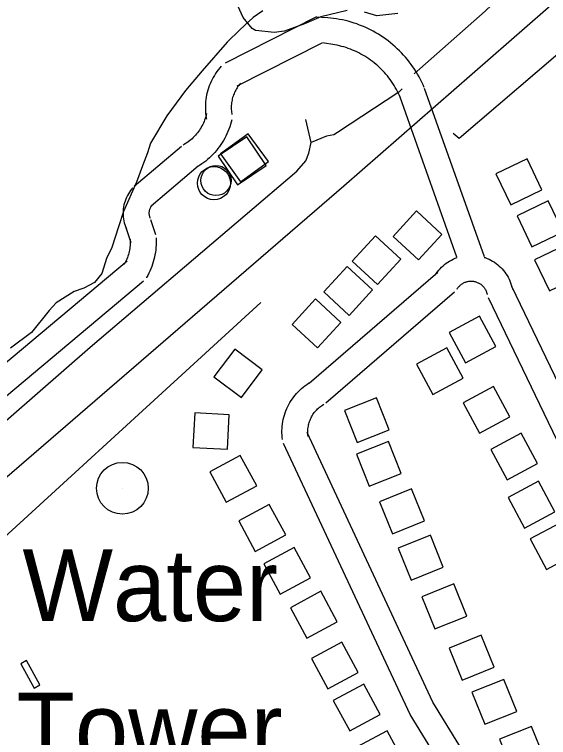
# Model space of a CAD drawing. Extents: x 3567028 to 3605064, y 510945 to 536587.
# Drawn here: x 3600998 to 3601617, y 531169 to 532006 of the extents above; entities that cross this region are included whole.
import ezdxf

# ---------------------------------------------------------------- set-up
doc = ezdxf.new("R2010")
doc.units = 0
for name, color, linetype in [('V-BLDG-OTLN', 7, 'Continuous'), ('V-DOMW-IDEN', 7, 'Continuous'), ('V-DOMW-TANK', 7, 'Continuous'), ('V-RAIL-TRAK', 7, 'Continuous'), ('V-ROAD-CNTR', 7, 'Continuous'), ('V-SITE-VEGE', 7, 'Continuous'), ('V-TOPO-SHOR', 7, 'Continuous')]:
    doc.layers.add(name, color=color, linetype=linetype)

msp = doc.modelspace()

# ---------------------------------------------------------------- linework, layer by layer
at = {"layer": 'V-BLDG-OTLN'}
for points in [[(3601260.27, 531812.44), (3601292.67, 531835.89), (3601269.22, 531868.3), (3601236.82, 531844.85)], [(3601256.66, 531809.06), (3601289.87, 531831.35), (3601267.59, 531864.57), (3601234.37, 531842.28)], [(3601556.04, 531821.79), (3601573.37, 531785.74), (3601609.42, 531803.07), (3601592.09, 531839.12)], [(3601580.52, 531773.22), (3601597.85, 531737.17), (3601633.9, 531754.5), (3601616.57, 531790.55)], [(3601466.31, 531722.18), (3601493.43, 531751.58), (3601464.04, 531778.71), (3601436.91, 531749.31)], [(3601418.83, 531693.6), (3601445.96, 531723), (3601416.56, 531750.12), (3601389.44, 531720.73)], [(3601600.94, 531722.16), (3601618.27, 531686.11), (3601654.32, 531703.44), (3601636.99, 531739.49)], [(3601385.98, 531657.8), (3601413.11, 531687.2), (3601383.71, 531714.32), (3601356.58, 531684.93)], [(3601349.28, 531620.22), (3601376.4, 531649.61), (3601347.01, 531676.74), (3601319.88, 531647.34)], [(3601556.06, 531621.72), (3601537.16, 531656.97), (3601501.9, 531638.07), (3601520.8, 531602.82)], [(3601261.37, 531562.69), (3601285.41, 531594.66), (3601253.44, 531618.7), (3601229.4, 531586.73)], [(3601518.16, 531585.01), (3601499.27, 531620.26), (3601464.01, 531601.36), (3601482.91, 531566.11)], [(3601572.25, 531540.24), (3601553.35, 531575.5), (3601518.1, 531556.6), (3601536.99, 531521.35)], [(3601380.49, 531547.46), (3601395.39, 531510.34), (3601432.51, 531525.23), (3601417.61, 531562.35)], [(3601244.96, 531502.6), (3601247.1, 531542.54), (3601207.16, 531544.68), (3601205.01, 531504.74)], [(3601604.3, 531485.95), (3601585.4, 531521.2), (3601550.15, 531502.3), (3601569.05, 531467.05)], [(3601394.43, 531496.82), (3601409.33, 531459.69), (3601446.45, 531474.59), (3601431.56, 531511.71)], [(3601278.91, 531460.27), (3601259.91, 531495.48), (3601224.71, 531476.48), (3601243.71, 531441.28)], [(3601624.47, 531430.27), (3601605.57, 531465.52), (3601570.32, 531446.62), (3601589.21, 531411.37)], [(3601421.26, 531441.87), (3601436.16, 531404.74), (3601473.28, 531419.64), (3601458.38, 531456.76)], [(3601312.53, 531403.32), (3601293.53, 531438.52), (3601258.33, 531419.53), (3601277.33, 531384.33)], [(3601649.77, 531382.3), (3601630.87, 531417.55), (3601595.62, 531398.65), (3601614.51, 531363.4)], [(3601443.01, 531388.13), (3601457.91, 531351.01), (3601495.03, 531365.91), (3601480.13, 531403.03)], [(3601341.38, 531353.77), (3601322.39, 531388.98), (3601287.19, 531369.98), (3601306.18, 531334.78)], [(3601470.37, 531331.61), (3601485.26, 531294.49), (3601522.38, 531309.39), (3601507.49, 531346.51)], [(3601372.3, 531302.82), (3601353.31, 531338.02), (3601318.1, 531319.03), (3601337.1, 531283.83)], [(3601396.67, 531244.03), (3601377.68, 531279.23), (3601342.47, 531260.24), (3601361.47, 531225.03)], [(3601501.94, 531272.24), (3601516.84, 531235.11), (3601553.96, 531250.01), (3601539.06, 531287.13)], [(3601021.04, 531225.78), (3601027.82, 531229.49), (3601012.37, 531257.78), (3601005.58, 531254.07)], [(3601421.85, 531195.21), (3601402.86, 531230.41), (3601367.66, 531211.42), (3601386.65, 531176.21)], [(3601528.17, 531221.04), (3601543.07, 531183.92), (3601580.19, 531198.81), (3601565.29, 531235.93)], [(3601560.37, 531166.55), (3601575.27, 531129.43), (3601612.39, 531144.33), (3601597.49, 531181.45)], [(3601448.93, 531141.03), (3601429.93, 531176.23), (3601394.73, 531157.24), (3601413.72, 531122.03)]]:
    msp.add_lwpolyline(points, close=True, dxfattribs=at)
at = {"layer": 'V-DOMW-TANK'}
msp.add_line((3601123.37, 531457.46), (3601123.37, 531457.46), dxfattribs=at)
for centre, radius in [((3601229.45, 531810.99), 19.17), ((3601231.73, 531813.98), 17.47), ((3601123.37, 531457.46), 30)]:
    msp.add_circle(centre, radius, dxfattribs=at)
at = {"layer": 'V-RAIL-TRAK'}
msp.add_lwpolyline([(3602610.95, 532881.23), (3602597.93, 532869.85), (3602580.72, 532854.8), (3602212.58, 532533.55), (3601719.58, 532104.35), (3601379.77, 531807.63), (3600873.37, 531370.34), (3600845.76, 531346.56), (3600793.59, 531301.64), (3600338.94, 530906.85), (3600280.91, 530856.46), (3599927.81, 530548.09), (3599489.14, 530166.11), (3599354.99, 530049.33)], dxfattribs=at)
at = {"layer": 'V-ROAD-CNTR'}
for points in [[(3601348.19, 532003.77), (3601242.23, 531949.92)], [(3601473.02, 531921.78), (3601471.72, 531924.77), (3601470.26, 531927.91), (3601468.72, 531931), (3601467.09, 531934.06), (3601465.39, 531937.07), (3601463.61, 531940.04), (3601461.76, 531942.95), (3601459.83, 531945.82), (3601457.82, 531948.64), (3601455.74, 531951.41), (3601453.59, 531954.12), (3601451.37, 531956.77), (3601449.09, 531959.36), (3601446.73, 531961.9), (3601444.31, 531964.37), (3601441.83, 531966.78), (3601439.28, 531969.12), (3601436.68, 531971.39), (3601434.01, 531973.6), (3601431.29, 531975.73), (3601428.52, 531977.8), (3601425.69, 531979.79), (3601422.81, 531981.71), (3601419.88, 531983.55), (3601416.91, 531985.31), (3601413.88, 531987), (3601410.82, 531988.6), (3601407.72, 531990.13), (3601404.57, 531991.57), (3601401.39, 531992.93), (3601398.18, 531994.21), (3601394.93, 531995.41), (3601391.66, 531996.52), (3601388.35, 531997.54), (3601385.02, 531998.48), (3601381.67, 531999.33), (3601378.29, 532000.09), (3601374.9, 532000.76), (3601371.5, 532001.35), (3601368.07, 532001.85), (3601364.64, 532002.25), (3601361.19, 532002.57), (3601347.58, 532003.46)], [(3601354.36, 531973.26), (3601255.82, 531923.18)], [(3601445.5, 531909.83), (3601444.36, 531912.46), (3601443.23, 531914.88), (3601442.04, 531917.28), (3601440.78, 531919.64), (3601439.46, 531921.98), (3601438.09, 531924.27), (3601436.65, 531926.53), (3601435.16, 531928.75), (3601433.6, 531930.93), (3601432, 531933.07), (3601430.33, 531935.17), (3601428.62, 531937.22), (3601426.85, 531939.23), (3601425.02, 531941.19), (3601423.15, 531943.1), (3601421.23, 531944.96), (3601419.26, 531946.78), (3601417.24, 531948.54), (3601415.18, 531950.24), (3601413.08, 531951.89), (3601410.93, 531953.49), (3601408.74, 531955.03), (3601406.51, 531956.52), (3601404.25, 531957.94), (3601401.94, 531959.31), (3601399.61, 531960.61), (3601397.23, 531961.85), (3601394.83, 531963.03), (3601392.4, 531964.15), (3601389.94, 531965.21), (3601387.45, 531966.19), (3601384.94, 531967.12), (3601382.41, 531967.98), (3601379.85, 531968.77), (3601377.27, 531969.49), (3601374.68, 531970.15), (3601372.07, 531970.74), (3601369.44, 531971.26), (3601355.24, 531973.7)], [(3601237.7, 531946.39), (3601236.12, 531944.57), (3601234.43, 531942.47), (3601232.82, 531940.31), (3601231.3, 531938.09), (3601229.85, 531935.82), (3601228.5, 531933.5), (3601227.23, 531931.12), (3601226.05, 531928.7), (3601224.97, 531926.23), (3601223.97, 531923.73), (3601223.07, 531921.19), (3601222.27, 531918.62), (3601221.57, 531916.02), (3601220.96, 531913.4), (3601220.45, 531910.75), (3601220.05, 531908.09), (3601219.74, 531905.42), (3601219.53, 531902.73), (3601219.43, 531900.04), (3601219.42, 531897.35), (3601219.52, 531894.66), (3601219.71, 531891.97), (3601220.01, 531889.29), (3601220.4, 531886.7), (3601220.65, 531885.3)], [(3601260.34, 531926.71), (3601259.13, 531925.31), (3601258.15, 531924.09), (3601257.21, 531922.84), (3601256.33, 531921.55), (3601255.49, 531920.23), (3601254.7, 531918.87), (3601253.96, 531917.49), (3601253.28, 531916.08), (3601252.65, 531914.65), (3601252.07, 531913.2), (3601251.55, 531911.72), (3601251.08, 531910.23), (3601250.67, 531908.71), (3601250.32, 531907.19), (3601250.02, 531905.65), (3601249.78, 531904.1), (3601249.61, 531902.55), (3601249.49, 531900.99), (3601249.42, 531899.42), (3601249.42, 531897.86), (3601249.48, 531896.29), (3601249.59, 531894.73), (3601249.76, 531893.18), (3601250.01, 531891.56), (3601250.18, 531890.6)], [(3601542.76, 531725.49), (3601473.4, 531920.82)], [(3601510.97, 531725.38), (3601445.13, 531910.78)], [(3601220.86, 531891.57), (3601220.34, 531889.5), (3601219.83, 531887.69), (3601219.25, 531885.9), (3601218.62, 531884.12), (3601217.93, 531882.38), (3601217.17, 531880.65), (3601216.36, 531878.95), (3601215.5, 531877.28), (3601214.58, 531875.64), (3601213.6, 531874.03), (3601212.57, 531872.46), (3601211.49, 531870.91), (3601210.36, 531869.41), (3601209.17, 531867.95), (3601207.94, 531866.53), (3601206.66, 531865.14), (3601205.34, 531863.81), (3601203.97, 531862.51), (3601202.56, 531861.27), (3601201.11, 531860.07), (3601199.62, 531858.92), (3601198.09, 531857.82), (3601196.53, 531856.78), (3601194.89, 531855.76), (3601193.8, 531855.12)], [(3601249.97, 531884.34), (3601249.34, 531881.78), (3601248.55, 531879), (3601247.66, 531876.25), (3601246.69, 531873.53), (3601245.63, 531870.85), (3601244.47, 531868.2), (3601243.23, 531865.59), (3601241.9, 531863.03), (3601240.49, 531860.51), (3601238.99, 531858.04), (3601237.41, 531855.62), (3601235.75, 531853.26), (3601234.01, 531850.95), (3601232.19, 531848.71), (3601230.3, 531846.52), (3601228.34, 531844.4), (3601226.31, 531842.35), (3601224.21, 531840.36), (3601222.05, 531838.45), (3601219.82, 531836.61), (3601217.54, 531834.85), (3601215.19, 531833.17), (3601212.79, 531831.56), (3601210.37, 531830.06), (3601208.95, 531829.23)], [(3601191.65, 531853.6), (3601137.1, 531807.17)], [(3601211.1, 531830.75), (3601156.54, 531784.32)], [(3601135.56, 531805.66), (3601134.29, 531804.22), (3601132.86, 531802.41), (3601131.53, 531800.53), (3601130.29, 531798.57), (3601129.16, 531796.56), (3601128.14, 531794.49), (3601127.23, 531792.37), (3601126.43, 531790.2), (3601125.75, 531788), (3601125.18, 531785.76), (3601124.73, 531783.49), (3601124.4, 531781.21), (3601124.19, 531778.91), (3601124.11, 531776.6), (3601124.14, 531774.29), (3601124.3, 531771.99), (3601124.58, 531769.7), (3601124.98, 531767.42), (3601125.49, 531765.17), (3601126.13, 531762.95), (3601126.88, 531760.77), (3601127.7, 531758.74), (3601128.02, 531758.02)], [(3601158.08, 531785.83), (3601157.34, 531784.99), (3601156.88, 531784.42), (3601156.46, 531783.82), (3601156.07, 531783.21), (3601155.71, 531782.57), (3601155.39, 531781.92), (3601155.1, 531781.25), (3601154.85, 531780.57), (3601154.63, 531779.87), (3601154.46, 531779.16), (3601154.31, 531778.44), (3601154.21, 531777.72), (3601154.14, 531776.99), (3601154.12, 531776.27), (3601154.13, 531775.54), (3601154.18, 531774.81), (3601154.27, 531774.08), (3601154.39, 531773.37), (3601154.55, 531772.66), (3601154.75, 531771.96), (3601154.99, 531771.27), (3601155.31, 531770.47), (3601155.41, 531770.26)], [(3601155.99, 531768.75), (3601161.58, 531751.45)], [(3601127.44, 531759.53), (3601133.03, 531742.22)], [(3601132.32, 531746.19), (3601132.41, 531744.14), (3601132.42, 531742.34), (3601132.37, 531740.54), (3601132.27, 531738.75), (3601132.1, 531736.97), (3601131.86, 531735.18), (3601131.57, 531733.41), (3601131.21, 531731.65), (3601130.8, 531729.9), (3601130.32, 531728.17), (3601129.79, 531726.45), (3601129.19, 531724.76), (3601128.54, 531723.08), (3601127.83, 531721.43), (3601127.06, 531719.81), (3601126.24, 531718.21), (3601125.32, 531716.57), (3601125.39, 531716.68)], [(3601162.29, 531747.48), (3601162.4, 531744.91), (3601162.42, 531742.08), (3601162.35, 531739.25), (3601162.18, 531736.42), (3601161.91, 531733.6), (3601161.54, 531730.79), (3601161.08, 531728), (3601160.52, 531725.21), (3601159.86, 531722.46), (3601159.12, 531719.73), (3601158.27, 531717.02), (3601157.33, 531714.35), (3601156.3, 531711.71), (3601155.19, 531709.11), (3601153.98, 531706.54), (3601152.68, 531704.02), (3601151.34, 531701.63), (3601151.23, 531701.44)], [(3601485.89, 531704.55), (3601486.98, 531706.23), (3601488.38, 531708.16), (3601489.86, 531710.01), (3601491.43, 531711.79), (3601493.08, 531713.5), (3601494.82, 531715.12), (3601496.63, 531716.65), (3601498.52, 531718.1), (3601500.47, 531719.45), (3601502.49, 531720.7), (3601504.56, 531721.86), (3601506.69, 531722.91), (3601508.87, 531723.86), (3601511.09, 531724.7), (3601511.18, 531724.73)], [(3601542.6, 531724.99), (3601543.71, 531724.63), (3601545.93, 531723.77), (3601548.1, 531722.82), (3601550.23, 531721.75), (3601552.3, 531720.59), (3601554.31, 531719.32), (3601556.26, 531717.96), (3601558.14, 531716.51), (3601559.94, 531714.97), (3601561.67, 531713.34), (3601563.32, 531711.63), (3601564.88, 531709.84), (3601566.36, 531707.98), (3601567.74, 531706.05), (3601569.02, 531704.05), (3601570.21, 531702), (3601571.3, 531699.88), (3601572.28, 531697.72), (3601573.16, 531695.51), (3601573.93, 531693.26), (3601574.59, 531690.98), (3601575.11, 531688.78), (3601575.28, 531687.92)], [(3601128.67, 531720.55), (3600874.09, 531507.15), (3600793.61, 531451.09)], [(3601339.54, 531579.22), (3601488.67, 531707.73)], [(3601147.94, 531697.56), (3600892.34, 531483.3), (3600810.76, 531426.47)], [(3601511.03, 531688.18), (3601511.73, 531689.26), (3601512.26, 531690), (3601512.84, 531690.72), (3601513.45, 531691.41), (3601514.09, 531692.07), (3601514.75, 531692.69), (3601515.46, 531693.28), (3601516.19, 531693.84), (3601516.94, 531694.36), (3601517.72, 531694.84), (3601518.52, 531695.29), (3601519.34, 531695.7), (3601520.18, 531696.07), (3601521.04, 531696.39), (3601521.91, 531696.67), (3601522.8, 531696.91), (3601523.7, 531697.11), (3601524.59, 531697.26), (3601525.51, 531697.37), (3601526.43, 531697.44), (3601527.34, 531697.46), (3601528.26, 531697.43), (3601529.17, 531697.36), (3601530.09, 531697.25), (3601530.99, 531697.09), (3601531.88, 531696.89), (3601532.77, 531696.65), (3601533.64, 531696.36), (3601534.49, 531696.03), (3601535.33, 531695.66), (3601536.15, 531695.25), (3601536.95, 531694.8), (3601537.73, 531694.31), (3601538.48, 531693.79), (3601539.21, 531693.23), (3601539.9, 531692.63), (3601540.57, 531692), (3601541.21, 531691.34), (3601541.81, 531690.65), (3601542.38, 531689.93), (3601542.91, 531689.19), (3601543.41, 531688.41), (3601543.87, 531687.62), (3601544.29, 531686.81), (3601544.67, 531685.97), (3601545.01, 531685.12), (3601545.3, 531684.25), (3601545.56, 531683.37), (3601545.8, 531682.36), (3601545.87, 531681.98)], [(3601574.09, 531691.46), (3601742.87, 531340.72)], [(3601359.13, 531556.5), (3601508.25, 531685)], [(3601547.06, 531678.45), (3601715.84, 531327.71)], [(3601308.74, 531514.01), (3601308.47, 531516.33), (3601308.27, 531518.95), (3601308.17, 531521.57), (3601308.18, 531524.2), (3601308.29, 531526.83), (3601308.5, 531529.44), (3601308.81, 531532.05), (3601309.22, 531534.65), (3601309.74, 531537.22), (3601310.36, 531539.77), (3601311.08, 531542.3), (3601311.89, 531544.8), (3601312.8, 531547.26), (3601313.81, 531549.68), (3601314.92, 531552.07), (3601316.11, 531554.41), (3601317.4, 531556.7), (3601318.77, 531558.94), (3601320.24, 531561.12), (3601321.78, 531563.24), (3601323.41, 531565.3), (3601325.12, 531567.3), (3601326.91, 531569.23), (3601328.77, 531571.08), (3601330.7, 531572.86), (3601332.7, 531574.57), (3601334.76, 531576.19), (3601336.89, 531577.73), (3601339.08, 531579.19), (3601341.22, 531580.5), (3601341.83, 531580.85)], [(3601338.54, 531517.49), (3601338.34, 531519.22), (3601338.23, 531520.66), (3601338.17, 531522.11), (3601338.18, 531523.56), (3601338.24, 531525.01), (3601338.35, 531526.45), (3601338.53, 531527.89), (3601338.75, 531529.32), (3601339.04, 531530.75), (3601339.38, 531532.15), (3601339.78, 531533.55), (3601340.22, 531534.92), (3601340.73, 531536.28), (3601341.29, 531537.62), (3601341.89, 531538.94), (3601342.55, 531540.22), (3601343.26, 531541.49), (3601344.02, 531542.72), (3601344.83, 531543.93), (3601345.68, 531545.1), (3601346.58, 531546.24), (3601347.53, 531547.34), (3601348.51, 531548.4), (3601349.54, 531549.43), (3601350.6, 531550.41), (3601351.7, 531551.34), (3601352.85, 531552.24), (3601354.02, 531553.09), (3601355.22, 531553.9), (3601356.55, 531554.71), (3601356.84, 531554.87)], [(3601586.84, 531040.4), (3601483.04, 531209.7), (3601337.24, 531522.09)], [(3601561.26, 531024.72), (3601456.58, 531195.47), (3601310.05, 531509.41)]]:
    msp.add_lwpolyline(points, dxfattribs=at)
at = {"layer": 'V-SITE-VEGE'}
for p, q in [((3601285.98, 532010.56), (3601275, 532002.77)), ((3601275, 532002.77), (3601259.22, 531988.61)), ((3601259.22, 531988.61), (3601244.69, 531974.49)), ((3601244.69, 531974.49), (3601215.77, 531941.26)), ((3601215.77, 531941.26), (3601196.52, 531918.28)), ((3601196.52, 531918.28), (3601174.96, 531889.01)), ((3601174.96, 531889.01), (3601155.96, 531857.32)), ((3601155.96, 531857.32), (3601152.55, 531846.01)), ((3601152.55, 531846.01), (3601146.77, 531830.9)), ((3601146.77, 531830.9), (3601139.84, 531812.02)), ((3601139.84, 531812.02), (3601124.65, 531777.95)), ((3601124.65, 531777.95), (3601118.94, 531760.34)), ((3601118.94, 531760.34), (3601110.92, 531736.45)), ((3601110.92, 531736.45), (3601105.06, 531723.82)), ((3601105.06, 531723.82), (3601099.35, 531706.22)), ((3601099.35, 531706.22), (3601090.93, 531696.01)), ((3601078.67, 531689.43), (3601067.58, 531685.37)), ((3601090.93, 531696.01), (3601078.67, 531689.43)), ((3601067.58, 531685.37), (3601046.79, 531672.31)), ((3601046.79, 531672.31), (3601038.33, 531663.34)), ((3601038.33, 531663.34), (3601017.91, 531637.84)), ((3601017.91, 531637.84), (3600993.53, 531619.69))]:
    msp.add_line(p, q, dxfattribs=at)
at = {"layer": 'V-TOPO-SHOR'}
msp.add_line((3601443.62, 531916.59), (3601447.55, 531920.24), dxfattribs=at)
for points in [[(3601277.67, 531987.79), (3601273.69, 531990.17), (3601263.21, 532002.99), (3601254.02, 532023.94), (3601209.82, 532136.79), (3601060.99, 532425.9), (3600915.58, 532736.32), (3600601.13, 533405.45), (3600599.29, 533416.52), (3600602.44, 533429.74), (3600617.76, 533441.3), (3600647.67, 533454.79), (3600691.41, 533479.3), (3600703.1, 533493.78), (3600701.52, 533513.43), (3600686.77, 533551.89), (3600501.85, 533918.23), (3600293.7, 534371.27), (3600279.16, 534402.16)], [(3601608.51, 532039.32), (3601597.2, 532046.06), (3601574.66, 532039.85), (3601543.7, 532010.16), (3601461.47, 531937.56)], [(3601383.69, 532011.05), (3601353.1, 532003.59), (3601334.14, 531995.46), (3601311.15, 531987.21), (3601299.08, 531985.35), (3601277.8, 531987.76), (3601277.67, 531987.79)], [(3601442.38, 532007.71), (3601418.21, 532004.98), (3601403.95, 532009.11)], [(3601649.17, 531978.47), (3601513.62, 531862.68), (3601506.4, 531868.36)], [(3601443.62, 531916.59), (3601372.53, 531869.82), (3601368.26, 531866.88)], [(3600899.38, 531458.3), (3601085.89, 531620.82), (3601325.41, 531824.77), (3601335.66, 531836.69), (3601339.44, 531845.89), (3601342.11, 531858.08), (3601335.73, 531884.91)], [(3601368.26, 531866.88), (3601359.72, 531865.61), (3601342.11, 531858.08)], [(3601283.7, 531672.77), (3600903.84, 531325.2), (3600896.21, 531318.96), (3600891.98, 531319.17)]]:
    msp.add_lwpolyline(points, dxfattribs=at)

# ---------------------------------------------------------------- texts
at = {"layer": 'V-DOMW-IDEN'}
for s, p in [('Water', (3601007.63, 531303.48)), ('Tower', (3601000.54, 531137.48))]:
    msp.add_text(s, height=83, dxfattribs=at).set_placement(p)

doc.saveas('drawing.dxf')
